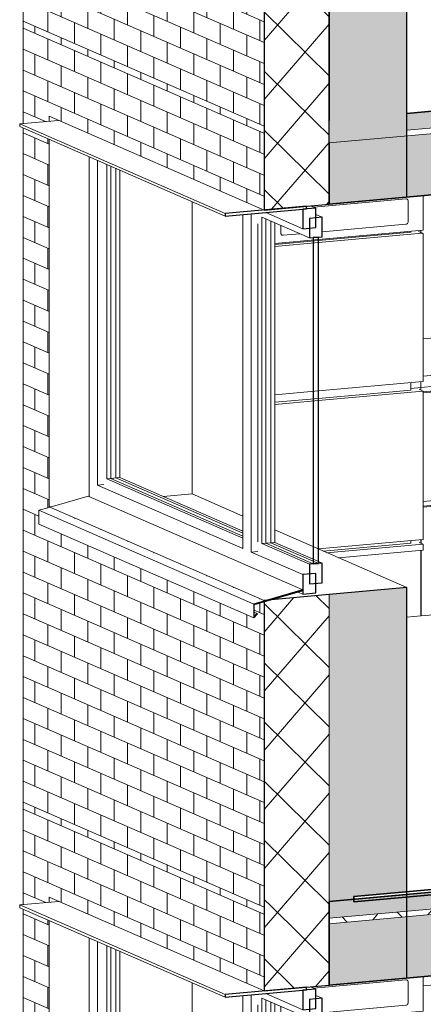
# Model space of a CAD drawing. Header units: millimetres. Extents: x -2180 to 91692, y -6418 to 21859.
# Tile 334 of 482: x 68076 to 69493, y 1043 to 4503. Entities that reach past the tile are written whole.
import ezdxf

# ---------------------------------------------------------------- set-up
doc = ezdxf.new("R2010")
doc.units = ezdxf.units.MM
for name, color, linetype, lineweight in [('Common Edges', 7, 'Continuous', 9), ('Cut Pattern-3', 7, 'Continuous', 9), ('Floors-2', 7, 'Continuous', 35), ('Generic Models', 7, 'Continuous', 9), ('Generic Models-2', 7, 'Continuous', 25), ('Specialty Equipment', 7, 'Continuous', 9), ('Walls', 7, 'Continuous', 9), ('Walls-1', 7, 'Continuous', 25), ('Windows', 7, 'Continuous', 9), ('Windows-1', 7, 'Continuous', 25)]:
    doc.layers.add(name, color=color, linetype=linetype, lineweight=lineweight)
for name, color, linetype, lineweight, true_color in [('Cut Pattern-1', 7, 'Continuous', 9, 0x787878), ('Cut Pattern-4', 9, 'Continuous', 9, 0x808080), ('Specialty Equipment-3', 7, 'Continuous', 9, 0x1a1a1a), ('Surface Pattern-2', 7, 'Continuous', 9, 0x404040), ('Walls-4', 7, 'Continuous', 9, 0x1a1a1a), ('Windows-4', 7, 'Continuous', 9, 0x1a1a1a)]:
    doc.layers.add(name, color=color, linetype=linetype, lineweight=lineweight, true_color=true_color)
pattern_1 = [(53.934, (51212.01, 11407.4), (293.8706, -1.192), [33.551, -369.056]), (359.767, (51212, 11407.4), (-56.8462, 326.635), [24.489, -269.384]), (99.873, (51236.5, 11407.3), (237.0226, 325.4407), [27.629, -303.916]), (50.476, (51212, 11495.62), (437.2623, -33.597), [50.144, -551.587]), (96.228, (51248.45, 11492.8), (382.9437, 464.15), [41.725, -458.977]), (355.606, (51212, 11495.6), (382.946, 464.148), [36.546, -402.005]), (26.718, (51252.98, 11477.26), (244.5598, -155.5388), [32.117, -353.283]), (327.544, (51253, 11477.26), (99.6902, 328.8147), [24.153, -265.678]), (73.134, (51273.36, 11464.3), (344.2497, 173.2788), [28.633, -314.962]), (42.494, (51212.01, 11407.41), (4.98256, 147.27343), [3.285, -284.139, 3.285, -292.074, -292.053]), (42.494, (51212.01, 11407.41), (4.98256, 147.27343), [-582.783, 3.285, -288.768]), (13.053, (51212.01, 11407.41), (107.7835, 183.6709), [3.107, -156.18, 3.107, -262.511, -105.288]), (13.053, (51212.01, 11407.41), (107.7835, 183.6709), [-424.905, 3.107, -102.181]), (329.218, (51120.65, 11399.18), (218.71384, 9.76134), [2.997, -97.556, 2.997, -727.014]), (329.218, (51120.65, 11399.18), (218.71384, 9.76134), [-103.549, -310.727, 2.997, -413.291]), (318.13, (51079.68, 11395.48), (238.9384, 65.6853), [3.022, -128.814, 3.022, -505.258]), (318.13, (51079.68, 11395.48), (238.9384, 65.6853), [-134.859, -207.105, 3.022, -295.131]), (49.397, (51212.01, 11407.4), (-181.0677, 178.6035), [])]
pattern_2 = [(49.397, (51212.01, 11407.41), (-96.5695, 95.25585), []), (135.393, (51212.01, 11407.41), (-96.56984, -112.66085), [])]

# ---------------------------------------------------------------- blocks, each defined once
blk = doc.blocks.new('sma_W3 - -A-01 2700x1500mm-V144-3D-kunsti lähteülesanne')
at = {"layer": 'Windows'}
for p, q in [((10044.3, 82.2), (10044.3, 1276.1)), ((10073.3, 1263.5), (10073.3, 123.4)), ((10106.4, 1249), (10106.4, 145.5)), ((10120, 146.7), (10120, 1243.1)), ((10584, -99.7), (10584, 1073.4)), ((10613, 1076), (10613, -112.3)), ((10664.3, 1080.6), (10794.5, 1023.8)), ((10821.4, 1104.6), (10840, 1096.5)), ((10840, 1074.2), (10862.7, 1064.2)), ((10635.7, -75.9), (10635.7, 1041.4)), ((10650.2, 1064.5), (10650.2, -82.3)), ((10650.2, 1064.5), (10817.2, 991.5)), ((10663.9, -81), (10663.9, 1058.5)), ((10120, 146.7), (10106.4, 145.5)), ((10106.4, 145.5), (10584, -63.2)), ((10584, -56), (10120, 146.7)), ((10095.2, 125.4), (10073.3, 123.4)), ((10073.3, 123.4), (10584, -99.7)), ((9914.8, 48.2), (10040.2, 84)), ((10040.2, 84), (10794.5, -245.5)), ((9867.5, 34.7), (9903.6, 45)), ((9867.5, -14.3), (9867.5, 34.7)), ((10621.8, -294.8), (9867.5, 34.7)), ((9867.5, -14.3), (10621.8, -343.8)), ((10663.9, -81), (10650.2, -82.3)), ((10650.2, -82.3), (10817.2, -155.2)), ((10830.9, -154), (10663.9, -81)), ((10635.7, -110.2), (10613, -112.3)), ((10613, -112.3), (10794.5, -191.6)), ((10849.1, -145.2), (10862.7, -151.1)), ((10794.5, -260.2), (10777, -252.5)), ((10623.6, -323.2), (10633.3, -327.5))]:
    blk.add_line(p, q, dxfattribs=at)
at = {"layer": 'Windows-1'}
for p, q in [((10840, 1096.5), (10794.5, 1092.4)), ((10794.5, 1092.4), (10794.5, 1023.8)), ((10840, 1027.9), (10840, 1096.5)), ((10862.7, 1064.2), (10817.2, 1060.1)), ((10817.2, 1060.1), (10817.2, 991.5)), ((10862.7, 995.6), (10862.7, 1064.2)), ((10794.5, 1023.8), (10840, 1027.9)), ((10817.2, 991.5), (10862.7, 995.6)), ((10849.1, 994.4), (10830.9, 992.8)), ((10830.9, 992.8), (10830.9, -154)), ((10849.1, -152.3), (10849.1, 994.4)), ((10862.7, -151.1), (10817.2, -155.2)), ((10817.2, -155.2), (10817.2, -223.8)), ((10830.9, -154), (10849.1, -152.3)), ((10862.7, -219.7), (10862.7, -151.1)), ((10840, -187.5), (10794.5, -191.6)), ((10794.5, -191.6), (10794.5, -260.2)), ((10840, -256.1), (10840, -187.5)), ((10817.2, -223.8), (10862.7, -219.7)), ((10794.5, -245.5), (10621.8, -294.8)), ((10623.6, -296), (10794.5, -247.6)), ((10794.5, -247.6), (10794.5, -245.5)), ((10794.5, -260.2), (10840, -256.1)), ((10621.8, -294.8), (10621.8, -343.8)), ((10623.6, -338.9), (10623.6, -296)), ((10621.8, -343.8), (10634.6, -328.8)), ((10633.3, -327.5), (10623.6, -338.9)), ((10634.6, -328.8), (10633.3, -327.5))]:
    blk.add_line(p, q, dxfattribs=at)
at = {"layer": 'Windows-4'}
for p, q in [((10138.2, 148.3), (10138.2, 1235.1)), ((10151.9, 1229.1), (10151.9, 149.6)), ((10682.1, -79.4), (10682.1, 1050.6)), ((10695.7, 1044.6), (10695.7, -78.2)), ((10151.9, 149.6), (10120, 146.7)), ((10138.2, 148.3), (10120, 146.7)), ((10584, -46.4), (10138.2, 148.3)), ((10151.9, 149.6), (10584, -39.2)), ((10695.7, -78.2), (10663.9, -81)), ((10663.9, -81), (10682.1, -79.4)), ((10849.1, -152.3), (10682.1, -79.4)), ((10695.7, -78.2), (10849.1, -145.2))]:
    blk.add_line(p, q, dxfattribs=at)
blk = doc.blocks.new('sma_W3 - -A-01 2700x1500mm-V149-3D-kunsti lähteülesanne')
at = {"layer": 'Windows'}
for p, q in [((10044.3, 2826.5), (10044.3, 4020.5)), ((10073.3, 4007.8), (10073.3, 2867.8)), ((10106.4, 3993.4), (10106.4, 2889.8)), ((10120, 2891), (10120, 3987.4)), ((10821.4, 3848.9), (10840, 3840.8)), ((10584, 2644.7), (10584, 3817.8)), ((10613, 3820.4), (10613, 2632)), ((10650.2, 3808.8), (10650.2, 2662.1)), ((10650.2, 3808.8), (10817.2, 3735.9)), ((10664.3, 3825), (10794.5, 3768.1)), ((10840, 3818.5), (10862.7, 3808.6)), ((10635.7, 2668.4), (10635.7, 3785.7)), ((10663.9, 2663.3), (10663.9, 3802.9)), ((10120, 2891), (10106.4, 2889.8)), ((10106.4, 2889.8), (10584, 2681.2)), ((10584, 2688.4), (10120, 2891)), ((10095.2, 2869.8), (10073.3, 2867.8)), ((10073.3, 2867.8), (10584, 2644.7)), ((9914.8, 2792.5), (10040.2, 2828.3)), ((10040.2, 2828.3), (10794.5, 2498.9)), ((9867.5, 2779), (9903.6, 2789.3)), ((9867.5, 2730), (9867.5, 2779)), ((10621.8, 2449.5), (9867.5, 2779)), ((9867.5, 2730), (10621.8, 2400.5)), ((10635.7, 2634.1), (10613, 2632)), ((10613, 2632), (10794.5, 2552.8)), ((10663.9, 2663.3), (10650.2, 2662.1)), ((10650.2, 2662.1), (10817.2, 2589.1)), ((10830.9, 2590.3), (10663.9, 2663.3)), ((10849.1, 2599.2), (10862.7, 2593.2)), ((10794.5, 2484.2), (10777, 2491.8)), ((10623.6, 2421.1), (10633.3, 2416.8))]:
    blk.add_line(p, q, dxfattribs=at)
at = {"layer": 'Windows-1'}
for p, q in [((10840, 3840.8), (10794.5, 3836.7)), ((10840, 3772.2), (10840, 3840.8)), ((10794.5, 3836.7), (10794.5, 3768.1)), ((10862.7, 3808.6), (10817.2, 3804.5)), ((10862.7, 3740), (10862.7, 3808.6)), ((10794.5, 3768.1), (10840, 3772.2)), ((10817.2, 3804.5), (10817.2, 3735.9)), ((10817.2, 3735.9), (10862.7, 3740)), ((10849.1, 3738.7), (10830.9, 3737.1)), ((10830.9, 3737.1), (10830.9, 2590.3)), ((10849.1, 2592), (10849.1, 3738.7)), ((10862.7, 2593.2), (10817.2, 2589.1)), ((10817.2, 2589.1), (10817.2, 2520.5)), ((10830.9, 2590.3), (10849.1, 2592)), ((10862.7, 2524.6), (10862.7, 2593.2)), ((10840, 2556.9), (10794.5, 2552.8)), ((10794.5, 2552.8), (10794.5, 2484.2)), ((10840, 2488.3), (10840, 2556.9)), ((10794.5, 2498.9), (10621.8, 2449.5)), ((10623.6, 2448.4), (10794.5, 2496.8)), ((10794.5, 2496.8), (10794.5, 2498.9)), ((10817.2, 2520.5), (10862.7, 2524.6)), ((10794.5, 2484.2), (10840, 2488.3)), ((10621.8, 2449.5), (10621.8, 2400.5)), ((10623.6, 2405.4), (10623.6, 2448.4)), ((10621.8, 2400.5), (10634.6, 2415.6)), ((10633.3, 2416.8), (10623.6, 2405.4)), ((10634.6, 2415.6), (10633.3, 2416.8))]:
    blk.add_line(p, q, dxfattribs=at)
at = {"layer": 'Windows-4'}
for p, q in [((10138.2, 2892.7), (10138.2, 3979.4)), ((10151.9, 3973.5), (10151.9, 2893.9)), ((10682.1, 2664.9), (10682.1, 3794.9)), ((10695.7, 3788.9), (10695.7, 2666.2)), ((10151.9, 2893.9), (10120, 2891)), ((10138.2, 2892.7), (10120, 2891)), ((10584, 2698), (10138.2, 2892.7)), ((10151.9, 2893.9), (10584, 2705.2)), ((10695.7, 2666.2), (10663.9, 2663.3)), ((10663.9, 2663.3), (10682.1, 2664.9)), ((10849.1, 2592), (10682.1, 2664.9)), ((10695.7, 2666.2), (10849.1, 2599.2))]:
    blk.add_line(p, q, dxfattribs=at)
blk = doc.blocks.new('Generic Models 2 - Generic Models 49-1027909-3D-kunsti lähteülesanne')
at = {"layer": 'Generic Models'}
for p, q in [((9812.5, 4138), (9812.5, 6866)), ((9812.5, 1393.2), (9812.5, 4121.7)), ((9812.5, -2546.9), (9812.5, 1377.4))]:
    blk.add_line(p, q, dxfattribs=at)
blk = doc.blocks.new('Generic Models 13 - Generic Models 13-1486216-3D-kunsti lähteülesanne')
at = {"layer": 'Generic Models'}
for p, q in [((11173.2, 3759.2), (11173.2, 3756.3)), ((11208.7, 3754.5), (11208.7, 3762.4)), ((14304.3, 3528.9), (14248.7, 3553.1)), ((14248.7, 3523.9), (14304.3, 3528.9)), ((14263.9, 3469.9), (14248.7, 3468.5)), ((14248.7, 3465.1), (14270.6, 3467)), ((14304.3, 2686.6), (14304.3, 3452.3)), ((11566.3, 3412.9), (11216.7, 3381.4)), ((11216.7, 3250.6), (11566.3, 3282.1)), ((11566.3, 3242.9), (11173.2, 3207.5)), ((11173.2, 3227.6), (11173.2, 3207.5)), ((11173.2, 3227.6), (11173.2, 3201.5)), ((11208.7, 3201.3), (11208.7, 3230.8)), ((11566.3, 3226.8), (11216.7, 3195.3)), ((11216.7, 3191.8), (11566.3, 3223.3)), ((11367.8, 2823.8), (11216.7, 2810.1)), ((11367.8, 2807.1), (11216.7, 2793.4)), ((11216.7, 2790), (11367.8, 2803.6)), ((11173.2, 2672.8), (11173.2, 2663.5)), ((11208.7, 2663.3), (11208.7, 2676)), ((11210.1, 2662.7), (11210.1, 2676.1)), ((14304.3, 2686.6), (14248.7, 2681.5)), ((11173.2, 2663.5), (10865.3, 2635.8)), ((11208.7, 2407.6), (11208.7, 2637.9)), ((11210.1, 2407.7), (11210.1, 2638.3)), ((11208.7, 2407.6), (11159.6, 2403.1)), ((11210.1, 2407.7), (11208.6, 2408.3)), ((11367.8, 2421.9), (11210.1, 2407.7))]:
    blk.add_line(p, q, dxfattribs=at)
blk = doc.blocks.new('Kitchen_Wall_Oven-Kenmore-Self-Clean_Upper_and_Manual_Lower_Electric_Double_Wall_Oven _1_ - 24_ Double Electric Wall Oven - Stainless Steel-1498858-3D-kunsti lähteülesanne')
at = {"layer": 'Specialty Equipment'}
for p, q in [((11216.7, 3763.9), (11216.7, 3884.6)), ((10832.9, 3843.9), (11156.4, 3873.1)), ((11164.4, 3865.2), (11164.4, 3793.6)), ((11156.4, 3784.3), (10862.7, 3757.8)), ((10849.1, 3730), (11215.9, 3763)), ((10849.1, 3727.1), (11173.2, 3756.3)), ((11213, 3752.6), (10849.1, 3719.8)), ((11214.6, 3752.4), (11200.8, 3758.4)), ((11216.7, 3232.3), (11216.7, 3749.1)), ((10849.1, 3198.4), (11215.9, 3231.4)), ((10849.1, 3172.3), (11173.2, 3201.5)), ((11215.9, 3198.1), (10849.1, 3165.1)), ((11216.3, 3198.1), (11202.4, 3204.1)), ((11216.7, 2677.5), (11216.7, 3197.4)), ((10849.1, 2643.6), (11215.9, 2676.7)), ((11216.3, 2660.1), (11202.4, 2666.1)), ((11215.9, 2660.1), (10879.1, 2629.8)), ((10920, 2611.9), (11215.9, 2638.6)), ((11216.7, 2639.4), (11216.7, 2659.4))]:
    blk.add_line(p, q, dxfattribs=at)
for points in [[(11156.4, 3873.1, 0), (11158.5, 3872.9, 0), (11160.4, 3872.3, 0), (11162, 3871.1, 0), (11163.3, 3869.4, 0), (11164.1, 3867.4, 0), (11164.4, 3865.2, 0)], [(11164.4, 3793.6, 0), (11164.1, 3791.3, 0), (11163.3, 3789.2, 0), (11162, 3787.3, 0), (11160.4, 3785.8, 0), (11158.5, 3784.8, 0), (11156.4, 3784.3, 0)], [(11216.7, 3749.1, 0), (11216.5, 3750, 0), (11216.2, 3751, 0), (11215.6, 3751.7, 0), (11214.9, 3752.3, 0), (11214, 3752.6, 0), (11213, 3752.6, 0)], [(11215.9, 3763, 0), (11216.1, 3763.1, 0), (11216.3, 3763.2, 0), (11216.4, 3763.3, 0), (11216.6, 3763.5, 0), (11216.6, 3763.7, 0), (11216.7, 3763.9, 0)], [(11215.9, 3231.4, 0), (11216.1, 3231.5, 0), (11216.3, 3231.6, 0), (11216.4, 3231.7, 0), (11216.6, 3231.9, 0), (11216.6, 3232.1, 0), (11216.7, 3232.3, 0)], [(11216.7, 3197.4, 0), (11216.6, 3197.6, 0), (11216.6, 3197.8, 0), (11216.4, 3197.9, 0), (11216.3, 3198, 0), (11216.1, 3198.1, 0), (11215.9, 3198.1, 0)], [(11215.9, 2676.7, 0), (11216.1, 2676.7, 0), (11216.3, 2676.8, 0), (11216.4, 2676.9, 0), (11216.6, 2677.1, 0), (11216.6, 2677.3, 0), (11216.7, 2677.5, 0)], [(11216.7, 2659.4, 0), (11216.6, 2659.6, 0), (11216.6, 2659.8, 0), (11216.4, 2659.9, 0), (11216.3, 2660.1, 0), (11216.1, 2660.1, 0), (11215.9, 2660.1, 0)], [(11215.9, 2638.6, 0), (11216.1, 2638.6, 0), (11216.3, 2638.7, 0), (11216.4, 2638.8, 0), (11216.6, 2639, 0), (11216.6, 2639.2, 0), (11216.7, 2639.4, 0)]]:
    blk.add_polyline3d(points, dxfattribs=at)
at = {"layer": 'Specialty Equipment-3'}
for p, q in [((10716.9, 3753.2), (10716.9, 3779.7)), ((10783.3, 3750.7), (10724.8, 3745.4)), ((10695.7, 3716.1), (10849.1, 3730)), ((10695.7, 3713.3), (10849.1, 3727.1)), ((10849.1, 3719.8), (10695.7, 3706)), ((10695.7, 3184.6), (10849.1, 3198.4)), ((10695.7, 3158.5), (10849.1, 3172.3)), ((10849.1, 3165.1), (10695.7, 3151.2)), ((10847.7, 2643.5), (10849.1, 2643.6))]:
    blk.add_line(p, q, dxfattribs=at)
blk.add_polyline3d([(10724.8, 3745.4, 0), (10722.7, 3745.5, 0), (10720.8, 3746.2, 0), (10719.2, 3747.4, 0), (10717.9, 3749, 0), (10717.1, 3751, 0), (10716.9, 3753.2, 0)], dxfattribs=at)
blk = doc.blocks.new('Generic Models 20 - Generic Models 17-1545920-3D-kunsti lähteülesanne')
at = {"layer": 'Generic Models'}
for p, q in [((9800.1, 4136.9), (9936.7, 4149.2)), ((10521.3, 3821.9), (9800.1, 4136.9)), ((9800.1, 4136.9), (9800.1, 4127.1)), ((9800.1, 4127.1), (10521.3, 3812.1)), ((9801.1, 1392.2), (9937.6, 1404.5)), ((10521.3, 1077.6), (9801.1, 1392.2)), ((9801.1, 1392.2), (9801.1, 1382.4)), ((9801.1, 1382.4), (10521.3, 1067.8))]:
    blk.add_line(p, q, dxfattribs=at)
at = {"layer": 'Generic Models-2'}
for p, q in [((10806.8, 3847.6), (10521.3, 3821.9)), ((10806.8, 3837.8), (10806.8, 3847.6)), ((10521.3, 3812.1), (10806.8, 3837.8)), ((10521.3, 3821.9), (10521.3, 3812.1)), ((10806.8, 1103.3), (10521.3, 1077.6)), ((10521.3, 1067.8), (10806.8, 1093.5)), ((10521.3, 1077.6), (10521.3, 1067.8)), ((10806.8, 1093.5), (10806.8, 1103.3))]:
    blk.add_line(p, q, dxfattribs=at)
blk = doc.blocks.new('Kitchen_Wall_Oven-Kenmore-Self-Clean_Upper_and_Manual_Lower_Electric_Double_Wall_Oven _1_ - 24_ Double Electric Wall Oven - Stainless Steel-V217-3D-kunsti lähteülesanne')
at = {"layer": 'Specialty Equipment'}
for p, q in [((10832.9, 1099.6), (11156.4, 1128.7)), ((11164.4, 1120.9), (11164.4, 1049.2)), ((11216.7, 1019.5), (11216.7, 1140.2)), ((11156.4, 1039.9), (10862.7, 1013.5)), ((10849.1, 985.6), (11215.9, 1018.7)), ((10849.1, 982.8), (11173.2, 1012)), ((11213, 1008.3), (10849.1, 975.5)), ((11214.6, 1008), (11200.8, 1014.1)), ((11216.7, 487.9), (11216.7, 1004.7)), ((10849.1, 454), (11215.9, 487.1)), ((10849.1, 428), (11173.2, 457.2)), ((11215.9, 453.8), (10849.1, 420.7)), ((11216.3, 453.7), (11202.4, 459.8)), ((11216.7, -66.8), (11216.7, 453.1)), ((10849.1, -100.7), (11215.9, -67.7)), ((11215.9, -84.2), (10879.1, -114.6)), ((11216.3, -84.3), (11202.4, -78.2)), ((11216.7, -104.9), (11216.7, -84.9)), ((10920, -132.4), (11215.9, -105.8))]:
    blk.add_line(p, q, dxfattribs=at)
for points in [[(11156.4, 1128.7, 0), (11158.5, 1128.6, 0), (11160.4, 1127.9, 0), (11162, 1126.7, 0), (11163.3, 1125.1, 0), (11164.1, 1123.1, 0), (11164.4, 1120.9, 0)], [(11164.4, 1049.2, 0), (11164.1, 1047, 0), (11163.3, 1044.8, 0), (11162, 1043, 0), (11160.4, 1041.4, 0), (11158.5, 1040.4, 0), (11156.4, 1039.9, 0)], [(11216.7, 1004.7, 0), (11216.5, 1005.7, 0), (11216.2, 1006.6, 0), (11215.6, 1007.4, 0), (11214.9, 1007.9, 0), (11214, 1008.2, 0), (11213, 1008.3, 0)], [(11215.9, 1018.7, 0), (11216.1, 1018.7, 0), (11216.3, 1018.8, 0), (11216.4, 1019, 0), (11216.6, 1019.1, 0), (11216.6, 1019.3, 0), (11216.7, 1019.5, 0)], [(11215.9, 487.1, 0), (11216.1, 487.1, 0), (11216.3, 487.2, 0), (11216.4, 487.4, 0), (11216.6, 487.5, 0), (11216.6, 487.7, 0), (11216.7, 487.9, 0)], [(11216.7, 453.1, 0), (11216.6, 453.3, 0), (11216.6, 453.4, 0), (11216.4, 453.6, 0), (11216.3, 453.7, 0), (11216.1, 453.8, 0), (11215.9, 453.8, 0)], [(11215.9, -67.7, 0), (11216.1, -67.6, 0), (11216.3, -67.5, 0), (11216.4, -67.4, 0), (11216.6, -67.2, 0), (11216.6, -67, 0), (11216.7, -66.8, 0)], [(11216.7, -84.9, 0), (11216.6, -84.7, 0), (11216.6, -84.5, 0), (11216.4, -84.4, 0), (11216.3, -84.3, 0), (11216.1, -84.2, 0), (11215.9, -84.2, 0)], [(11215.9, -105.8, 0), (11216.1, -105.7, 0), (11216.3, -105.6, 0), (11216.4, -105.5, 0), (11216.6, -105.3, 0), (11216.6, -105.1, 0), (11216.7, -104.9, 0)]]:
    blk.add_polyline3d(points, dxfattribs=at)
at = {"layer": 'Specialty Equipment-3'}
for p, q in [((10716.9, 1008.9), (10716.9, 1035.4)), ((10783.3, 1006.3), (10724.8, 1001)), ((10695.7, 971.8), (10849.1, 985.6)), ((10695.7, 968.9), (10849.1, 982.8)), ((10849.1, 975.5), (10695.7, 961.7)), ((10695.7, 440.2), (10849.1, 454)), ((10695.7, 414.2), (10849.1, 428)), ((10849.1, 420.7), (10695.7, 406.9)), ((10847.7, -100.9), (10849.1, -100.7))]:
    blk.add_line(p, q, dxfattribs=at)
blk.add_polyline3d([(10724.8, 1001, 0), (10722.7, 1001.2, 0), (10720.8, 1001.8, 0), (10719.2, 1003, 0), (10717.9, 1004.7, 0), (10717.1, 1006.7, 0), (10716.9, 1008.9, 0)], dxfattribs=at)

msp = doc.modelspace()

# ---------------------------------------------------------------- hatches: boundary and pattern name
at = {"layer": 'Cut Pattern-1'}
h = msp.add_hatch(color=256, dxfattribs=at)
h.paths.add_polyline_path([(69162.3, 4148.8), (69435.5, 4173.5), (69435.5, 5251.6), (69162.3, 5227), (69162.3, 4256.2)], flags=0)
h.paths.add_polyline_path([(69162.3, 6599.1), (69435.5, 6623.8), (69435.5, 6745.4), (69162.3, 6707.9), (69162.3, 6601.4)], flags=0)
h = msp.add_hatch(color=256, dxfattribs=at)
h.paths.add_polyline_path([(69162.3, 1404.5), (69249.7, 1412.4), (69249.7, 1422.2), (69435.5, 1438.9), (69435.5, 2507.3), (69162.3, 2482.5), (69162.3, 1418.2)], flags=0)
h.paths.add_polyline_path([(69162.3, 3854.8), (69435.5, 4095.1), (69435.5, 4173.5), (69162.3, 4148.8), (69162.3, 3863.7)], flags=0)
at = {"layer": 'Cut Pattern-3'}
h = msp.add_hatch(dxfattribs=at)
h.set_pattern_fill('FP_42', color=256, style=0, pattern_type=2)
h.set_pattern_definition(pattern_1)
h.paths.add_polyline_path([(69435.5, 4114.7), (81775.4, 5226.7), (81775.4, 5285.5), (69435.5, 4173.5)], flags=0)
h = msp.add_hatch(dxfattribs=at)
h.set_pattern_fill('FP_42', color=256, style=0, pattern_type=2)
h.set_pattern_definition(pattern_1)
h.paths.add_polyline_path([(69162.3, 1345.7), (76080.6, 1969.2), (76080.6, 2028), (69162.3, 1404.5)], flags=0)
h.paths.add_polyline_path([(76186.2, 1978.7), (81775.4, 2482.5), (81775.4, 2541.2), (76186.2, 2037.5)], flags=0)
at = {"layer": 'Cut Pattern-4'}
h = msp.add_hatch(dxfattribs=at)
h.set_pattern_fill('FP_43', color=256, style=0, pattern_type=2)
h.set_pattern_definition(pattern_2)
h.paths.add_polyline_path([(68934.7, 4128.3), (69162.3, 4148.8), (69162.3, 5227), (68934.7, 5206.4), (68934.7, 4145.1)], flags=0)
h.paths.add_polyline_path([(68934.7, 6578.6), (69162.3, 6599.1), (69162.3, 6707.9), (68934.7, 6676.2), (68934.7, 6599.1)], flags=0)
h = msp.add_hatch(dxfattribs=at)
h.set_pattern_fill('FP_43', color=256, style=0, pattern_type=2)
h.set_pattern_definition(pattern_2)
h.paths.add_polyline_path([(69435.5, 4095.1), (81775.4, 5207.1), (81775.4, 5226.7), (69435.5, 4114.7)], flags=0)
for points in [[(69162.3, 3854.8), (81775.4, 4991.5), (81775.4, 5207.1), (69435.5, 4095.1), (69202.9, 3890.5)], [(69162.3, 1110.5), (81775.4, 2247.2), (81775.4, 2462.8), (69162.3, 1326.1), (69162.3, 1207)]]:
    msp.add_hatch(color=256, dxfattribs=at).paths.add_polyline_path(points, flags=0)
h = msp.add_hatch(dxfattribs=at)
h.set_pattern_fill('FP_43', color=256, style=0, pattern_type=2)
h.set_pattern_definition(pattern_2)
h.paths.add_polyline_path([(68934.7, 1384), (69162.3, 1404.5), (69162.3, 2482.6), (68934.7, 2462), (68934.7, 1404.5)], flags=0)
h.paths.add_polyline_path([(68934.7, 3834.3), (69162.3, 3854.8), (69162.3, 4148.8), (68934.7, 4128.3), (68934.7, 3854.8)], flags=0)
h = msp.add_hatch(dxfattribs=at)
h.set_pattern_fill('FP_43', color=256, style=0, pattern_type=2)
h.set_pattern_definition(pattern_2)
h.paths.add_polyline_path([(69162.3, 1326.1), (76092, 1951.6), (76092, 1970.2), (69162.3, 1345.7)], flags=0)
h.paths.add_polyline_path([(76174.8, 1958.1), (81775.4, 2462.8), (81775.4, 2482.4), (76174.8, 1977.5), (76174.8, 1971.3)], flags=0)
h = msp.add_hatch(dxfattribs=at)
h.set_pattern_fill('FP_43', color=256, style=0, pattern_type=2)
h.set_pattern_definition(pattern_2)
h.paths.add_polyline_path([(68934.7, -1850.4), (69162.3, -1829.9), (69162.3, -261.7), (68934.7, -282.2), (68934.7, -1786)], flags=0)
h.paths.add_polyline_path([(68934.7, 1090), (69162.3, 1110.5), (69162.3, 1404.5), (68934.7, 1383.9), (68934.7, 1152.2)], flags=0)
at = {"layer": 'Surface Pattern-2'}
h = msp.add_hatch(dxfattribs=at)
h.set_pattern_fill('FP_63', color=256, style=0, pattern_type=2)
h.set_pattern_definition([(336.405, (70687.61, 3362.22), (0.0006, 73.5093), []), (90, (70687.61, 3362.22), (-46.526, 93.831), [73.509, -73.509])])
h.paths.add_polyline_path([(68933.8, 4128.3), (68933.8, 5202.4), (68899.5, 5192.7), (68899.5, 5165.4), (68910.5, 5159.9), (68897.6, 5144.9), (68143.3, 5474.3), (68143.3, 5523.3), (68181, 5533), (68933.8, 5204.2), (68933.8, 5206.4), (68179.5, 5535.8), (68179.5, 6826.3), (68088.1, 6866.2), (68088.1, 4497.6), (68925.7, 4131.8)], flags=0)
h.paths.add_polyline_path([(68933.8, 6578.6), (68933.8, 6676.6), (68088.1, 7045.9), (68088.1, 6882.4), (68179.5, 6890.6), (68179.5, 6908), (68925.7, 6582.1)], flags=0)
h = msp.add_hatch(dxfattribs=at)
h.set_pattern_fill('FP_62', color=256, style=0, pattern_type=2)
h.set_pattern_definition([(336.405, (70687.61, 617.88), (0.0006, 73.5093), []), (90, (70687.61, 617.88), (-46.526, 93.831), [73.509, -73.509])])
h.paths.add_polyline_path([(68933.8, 1383.9), (68933.8, 2458.1), (68899.5, 2448.4), (68899.5, 2421.1), (68910.5, 2415.6), (68897.6, 2400.5), (68143.3, 2730), (68143.3, 2779), (68181, 2788.7), (68933.8, 2459.9), (68933.8, 2462), (68179.5, 2791.5), (68179.5, 4081.9), (68088.1, 4121.8), (68088.1, 1753.3), (68925.7, 1387.5)], flags=0)
h.paths.add_polyline_path([(68933.8, 3834.2), (68933.6, 4128.3), (68088.1, 4497.6), (68088.5, 4138), (68179.5, 4146.2), (68179.5, 4163.7), (68925.7, 3837.8)], flags=0)
h = msp.add_hatch(dxfattribs=at)
h.set_pattern_fill('FP_56', color=256, style=0, pattern_type=2)
h.set_pattern_definition([(336.405, (70687.61, -2126.46), (0.0006, 73.5093), []), (90, (70687.61, -2126.46), (-46.526, 93.831), [73.509, -73.509])])
h.paths.add_polyline_path([(68933.8, -1850.5), (68933.8, -286.3), (68899.5, -296), (68899.5, -323.2), (68910.5, -328.8), (68897.6, -343.8), (68143.3, -14.3), (68143.3, 34.7), (68180.5, 44.5), (68933.8, -284.5), (68933.8, -282.3), (68179.5, 47.2), (68179.5, 1337.6), (68088.1, 1377.5), (68088.1, -1481.1), (68925.7, -1846.9)], flags=0)
h.paths.add_polyline_path([(68933.8, 1089.9), (68933.6, 1384), (68088.1, 1753.3), (68088.1, 1393.2), (68179.5, 1401.4), (68179.5, 1419.3), (68925.7, 1093.4)], flags=0)

# ---------------------------------------------------------------- linework, layer by layer
at = {"layer": 'Common Edges'}
for p, q in [((81775.4, 5226.7), (69435.5, 4114.7)), ((68934.7, 3834.3), (68934.7, 5206.5)), ((81775.4, 5207.1), (69162.3, 4070.4)), ((69435.5, 4173.5), (69435.5, 4173.5)), ((69162.3, 4148.8), (69162.3, 3854.8)), ((68934.7, 1090), (68934.7, 2462.1)), ((69162.3, 2482.6), (69162.3, 1404.5)), ((69162.3, 1404.5), (69162.3, 2482.6)), ((81775.4, 2462.8), (69162.3, 1326.1)), ((76092, 1970.2), (69162.3, 1345.7))]:
    msp.add_line(p, q, dxfattribs=at)
at = {"layer": 'Floors-2'}
for p, q in [((81775.4, 5285.5), (69435.5, 4173.5)), ((69162.3, 3854.8), (81775.4, 4991.5)), ((69162.3, 4070.4), (69162.3, 3854.8)), ((69162.3, 1110.5), (81775.4, 2247.2)), ((76080.6, 2028), (69162.3, 1404.5)), ((74141.3, 1863), (69249.7, 1422.2)), ((69249.7, 1402.6), (74141.3, 1843.4)), ((69249.7, 1422.2), (69249.7, 1402.6)), ((69162.3, 1404.5), (69162.3, 1110.5))]:
    msp.add_line(p, q, dxfattribs=at)
at = {"layer": 'Walls'}
for p, q in [((68179.5, 4146.2), (68179.5, 4163.7)), ((68179.5, 4163.7), (68933.8, 3834.2)), ((68179.5, 2791.5), (68179.5, 4081.9)), ((68179.5, 2791.5), (68190.7, 2792.5)), ((68933.8, 2462), (68179.5, 2791.5)), ((68971.6, 2709.9), (69435.5, 2507.3)), ((68179.5, 1401.4), (68179.5, 1419.3)), ((68179.5, 1419.3), (68933.8, 1089.9)), ((68179.5, 47.2), (68179.5, 1337.6)), ((69492.6, 1107.5), (69825.7, 1137.5))]:
    msp.add_line(p, q, dxfattribs=at)
at = {"layer": 'Walls-1'}
for p, q in [((69162.3, 5227), (69162.3, 4148.8)), ((69162.3, 4070.4), (69162.3, 5227)), ((69435.5, 4173.5), (69435.5, 5251.6)), ((68933.8, 5206.4), (68933.8, 3834.2)), ((69435.5, 3879.4), (69435.5, 4173.5)), ((68933.8, 3834.2), (69162.3, 3854.8)), ((69435.5, 2507.3), (69162.3, 2482.6)), ((69435.5, 1429.1), (69435.5, 2507.3)), ((69162.3, 2482.6), (68933.8, 2462)), ((68933.8, 2462), (68933.8, 1089.9)), ((69162.3, 1404.5), (69435.5, 1429.1)), ((69435.5, 1135.1), (69435.5, 1429.1)), ((68933.8, 1089.9), (69162.3, 1110.5))]:
    msp.add_line(p, q, dxfattribs=at)
at = {"layer": 'Walls-4'}
for p, q in [((68681.2, 3862.8), (68681.2, 2836.7)), ((68579.7, 2827.6), (68681.2, 2836.7)), ((68681.2, 2836.7), (68859.9, 2758.6)), ((68681.2, 1118.5), (68681.2, 92.4))]:
    msp.add_line(p, q, dxfattribs=at)

# ---------------------------------------------------------------- block references
at = {"layer": 'Generic Models'}
for name in ['Generic Models 2 - Generic Models 49-1027909-3D-kunsti lähteülesanne', 'Generic Models 20 - Generic Models 17-1545920-3D-kunsti lähteülesanne', 'Generic Models 13 - Generic Models 13-1486216-3D-kunsti lähteülesanne']:
    msp.add_blockref(name, (58275.9, 0), dxfattribs=at)
at = {"layer": 'Specialty Equipment'}
for name in ['Kitchen_Wall_Oven-Kenmore-Self-Clean_Upper_and_Manual_Lower_Electric_Double_Wall_Oven _1_ - 24_ Double Electric Wall Oven - Stainless Steel-1498858-3D-kunsti lähteülesanne', 'Kitchen_Wall_Oven-Kenmore-Self-Clean_Upper_and_Manual_Lower_Electric_Double_Wall_Oven _1_ - 24_ Double Electric Wall Oven - Stainless Steel-V217-3D-kunsti lähteülesanne']:
    msp.add_blockref(name, (58275.9, 0), dxfattribs=at)
at = {"layer": 'Windows'}
for name in ['sma_W3 - -A-01 2700x1500mm-V149-3D-kunsti lähteülesanne', 'sma_W3 - -A-01 2700x1500mm-V144-3D-kunsti lähteülesanne']:
    msp.add_blockref(name, (58275.9, 0), dxfattribs=at)

doc.saveas('drawing.dxf')
